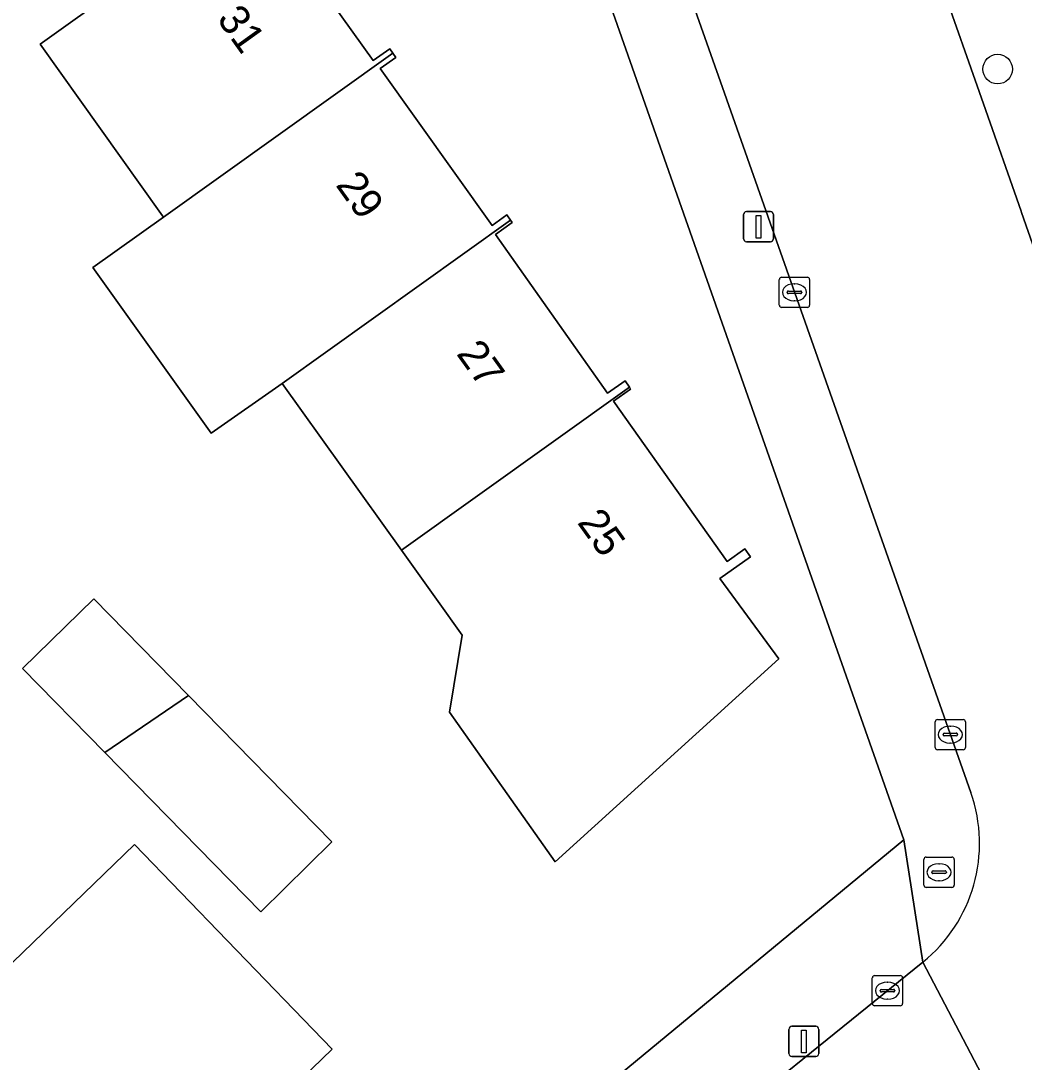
# Model space of a CAD drawing. Extents: x 160023 to 161302, y 384750 to 385707.
# Drawn here: x 160270.49 to 160303.7, y 385549.19 to 385583.65 of the extents above; entities that cross this region are included whole.
import ezdxf

# ---------------------------------------------------------------- set-up
doc = ezdxf.new("R2010")
doc.units = 0
for name, color, linetype in [('IMGEO_Boom', 7, 'Continuous'), ('IMGEO_Brandkraan', 7, 'Continuous'), ('IMGEO_Erf', 7, 'Continuous'), ('IMGEO_Kolk', 7, 'Continuous'), ('IMGEO_Lichtmast', 7, 'Continuous'), ('IMGEO_Pand', 7, 'Continuous'), ('IMGEO_Pand_nummerreeks', 7, 'Continuous'), ('IMGEO_Rijbaan_lokaal_gesloten', 7, 'Continuous'), ('IMGEO_Voetpad_open', 7, 'Continuous')]:
    doc.layers.add(name, color=color, linetype=linetype)

msp = doc.modelspace()

# ---------------------------------------------------------------- linework, layer by layer
at = {"layer": 'IMGEO_Boom'}
msp.add_circle((160302.82, 385582.055), 0.489, dxfattribs=at)
at = {"layer": 'IMGEO_Brandkraan'}
for p, q in [((160300.381, 385555.047), (160300.381, 385555.899)), ((160300.456, 385555.973), (160301.308, 385555.973)), ((160301.382, 385555.899), (160301.382, 385555.047)), ((160300.683, 385555.516), (160301.081, 385555.516)), ((160300.869, 385555.753), (160300.894, 385555.753)), ((160300.64, 385555.467), (160300.64, 385555.479)), ((160301.078, 385555.43), (160300.68, 385555.43)), ((160300.892, 385555.193), (160300.867, 385555.193)), ((160301.124, 385555.479), (160301.124, 385555.467)), ((160301.308, 385554.973), (160300.456, 385554.973))]:
    msp.add_line(p, q, dxfattribs=at)
for points in [[(160300.381, 385555.047), (160300.381, 385555.899)], [(160300.456, 385555.973), (160301.308, 385555.973)], [(160301.382, 385555.899), (160301.382, 385555.047)], [(160301.308, 385554.973), (160300.456, 385554.973)]]:
    msp.add_lwpolyline(points, dxfattribs=at)
for centre, radius, start, end in [((160300.458, 385555.897), 0.0765, 91.552, 178.448), ((160300.458, 385555.897), 0.0765, 91.552, 178.448), ((160301.306, 385555.897), 0.0765, 1.552, 88.448), ((160301.306, 385555.897), 0.0765, 1.552, 88.448), ((160300.68, 385555.476), 0.0403, 85.8775, 175.7526), ((160301.085, 385555.478), 0.0386, 1.7309, 96.639), ((160300.677, 385555.466), 0.0366, 178.938, 274.7102), ((160301.081, 385555.473), 0.043, 264.8664, 352.4533), ((160300.458, 385555.049), 0.0765, 181.552, 268.448), ((160300.458, 385555.049), 0.0765, 181.552, 268.448), ((160301.306, 385555.049), 0.0765, 271.552, 358.448), ((160301.306, 385555.049), 0.0765, 271.552, 358.448)]:
    msp.add_arc(centre, radius, start, end, dxfattribs=at)
for centre, major_axis, ratio, start_param, end_param in [((160300.868, 385555.473), (-0.387, 0.002), 0.722429, 4.712389, 7.853982), ((160300.893, 385555.473), (-0.39, 0.002), 0.717154, 1.570796, 4.712389)]:
    msp.add_ellipse(centre, major_axis=major_axis, ratio=ratio, start_param=start_param, end_param=end_param, dxfattribs=at)
at = {"layer": 'IMGEO_Erf'}
for points in [[(160275.744, 385535.924), (160286.897, 385545.956), (160288.548, 385547.32), (160299.715, 385556.545), (160286.196, 385594.989)], [(160278.37, 385587.629), (160282.154, 385582.335), (160282.699, 385582.725), (160282.799, 385582.585), (160282.9, 385582.443), (160282.384, 385582.074), (160286.093, 385576.884), (160286.575, 385577.229), (160286.7, 385577.051), (160286.755, 385576.974), (160286.196, 385576.576), (160289.908, 385571.327), (160290.493, 385571.741), (160290.633, 385571.526), (160290.671, 385571.467), (160290.106, 385571.061), (160293.871, 385565.757), (160294.451, 385566.176), (160294.638, 385565.916), (160293.624, 385565.199), (160295.581, 385562.536), (160288.17, 385555.818), (160284.678, 385560.771), (160285.091, 385563.324), (160284.242, 385564.512), (160283.086, 385566.13), (160279.143, 385571.646), (160276.793, 385570.004), (160272.874, 385575.487), (160275.212, 385577.159), (160275.126, 385577.279), (160271.123, 385582.879), (160278.716, 385588.306)]]:
    msp.add_lwpolyline(points, dxfattribs=at)
for points in [[(160276.035, 385561.322), (160280.782, 385556.476), (160278.427, 385554.168), (160273.269, 385559.434), (160270.547, 385562.214), (160272.902, 385564.521)], [(160257.438, 385540.145), (160265.844, 385548.268), (160274.25, 385556.391), (160277.318, 385553.217), (160280.792, 385549.621), (160277.48, 385546.42), (160278.266, 385545.607), (160276.387, 385543.792), (160275.589, 385544.618), (160272.374, 385541.511), (160269.123, 385538.37), (160269.889, 385537.578), (160268.041, 385535.793), (160267.268, 385536.594), (160263.959, 385533.397), (160260.777, 385530.322), (160261.565, 385529.506), (160259.687, 385527.691), (160258.877, 385528.529), (160255.531, 385525.296), (160252.057, 385528.892), (160249.032, 385532.022)]]:
    msp.add_lwpolyline(points, close=True, dxfattribs=at)
at = {"layer": 'IMGEO_Kolk'}
for p, q in [((160295.669, 385575.167), (160296.521, 385575.167)), ((160295.594, 385574.241), (160295.594, 385575.093)), ((160296.082, 385574.947), (160296.107, 385574.947)), ((160296.595, 385575.093), (160296.595, 385574.241)), ((160295.853, 385574.661), (160295.853, 385574.673)), ((160296.291, 385574.624), (160295.893, 385574.624)), ((160295.896, 385574.71), (160296.294, 385574.71)), ((160296.337, 385574.673), (160296.337, 385574.661)), ((160296.521, 385574.167), (160295.669, 385574.167)), ((160296.105, 385574.387), (160296.08, 385574.387)), ((160300.753, 385559.603), (160300.753, 385560.455)), ((160300.828, 385560.529), (160301.68, 385560.529)), ((160301.754, 385560.455), (160301.754, 385559.603)), ((160301.012, 385560.023), (160301.012, 385560.035)), ((160301.45, 385559.986), (160301.052, 385559.986)), ((160301.055, 385560.072), (160301.453, 385560.072)), ((160301.241, 385560.309), (160301.266, 385560.309)), ((160301.496, 385560.035), (160301.496, 385560.023)), ((160301.264, 385559.749), (160301.239, 385559.749)), ((160301.68, 385559.529), (160300.828, 385559.529)), ((160298.747, 385552.053), (160299.599, 385552.053)), ((160298.672, 385551.127), (160298.672, 385551.979)), ((160299.16, 385551.833), (160299.185, 385551.833)), ((160299.673, 385551.979), (160299.673, 385551.127)), ((160298.931, 385551.547), (160298.931, 385551.559)), ((160299.369, 385551.51), (160298.971, 385551.51)), ((160298.974, 385551.596), (160299.372, 385551.596)), ((160299.415, 385551.559), (160299.415, 385551.547)), ((160299.599, 385551.053), (160298.747, 385551.053)), ((160299.183, 385551.273), (160299.158, 385551.273))]:
    msp.add_line(p, q, dxfattribs=at)
for points in [[(160295.669, 385575.167), (160296.521, 385575.167)], [(160295.594, 385574.241), (160295.594, 385575.093)], [(160296.595, 385575.093), (160296.595, 385574.241)], [(160296.521, 385574.167), (160295.669, 385574.167)], [(160300.753, 385559.603), (160300.753, 385560.455)], [(160300.828, 385560.529), (160301.68, 385560.529)], [(160301.754, 385560.455), (160301.754, 385559.603)], [(160301.68, 385559.529), (160300.828, 385559.529)], [(160298.747, 385552.053), (160299.599, 385552.053)], [(160298.672, 385551.127), (160298.672, 385551.979)], [(160299.673, 385551.979), (160299.673, 385551.127)], [(160299.599, 385551.053), (160298.747, 385551.053)]]:
    msp.add_lwpolyline(points, dxfattribs=at)
for centre, radius, start, end in [((160295.671, 385575.091), 0.0765, 91.552, 178.448), ((160295.671, 385575.091), 0.0765, 91.552, 178.448), ((160296.519, 385575.091), 0.0765, 1.552, 88.448), ((160296.519, 385575.091), 0.0765, 1.552, 88.448), ((160295.893, 385574.67), 0.0403, 85.8775, 175.7526), ((160295.89, 385574.66), 0.0366, 178.938, 274.7102), ((160296.294, 385574.667), 0.043, 264.8664, 352.4533), ((160296.298, 385574.672), 0.0386, 1.7309, 96.639), ((160295.671, 385574.243), 0.0765, 181.552, 268.448), ((160295.671, 385574.243), 0.0765, 181.552, 268.448), ((160296.519, 385574.243), 0.0765, 271.552, 358.448), ((160296.519, 385574.243), 0.0765, 271.552, 358.448), ((160300.83, 385560.453), 0.0765, 91.552, 178.448), ((160300.83, 385560.453), 0.0765, 91.552, 178.448), ((160301.678, 385560.453), 0.0765, 1.552, 88.448), ((160301.678, 385560.453), 0.0765, 1.552, 88.448), ((160301.052, 385560.032), 0.0403, 85.8775, 175.7526), ((160301.049, 385560.022), 0.0366, 178.938, 274.7102), ((160301.453, 385560.029), 0.043, 264.8664, 352.4533), ((160301.457, 385560.034), 0.0386, 1.7309, 96.639), ((160300.83, 385559.605), 0.0765, 181.552, 268.448), ((160300.83, 385559.605), 0.0765, 181.552, 268.448), ((160301.678, 385559.605), 0.0765, 271.552, 358.448), ((160301.678, 385559.605), 0.0765, 271.552, 358.448), ((160298.749, 385551.977), 0.0765, 91.552, 178.448), ((160298.749, 385551.977), 0.0765, 91.552, 178.448), ((160299.597, 385551.977), 0.0765, 1.552, 88.448), ((160299.597, 385551.977), 0.0765, 1.552, 88.448), ((160298.971, 385551.556), 0.0403, 85.8775, 175.7526), ((160298.968, 385551.546), 0.0366, 178.938, 274.7102), ((160299.372, 385551.553), 0.043, 264.8664, 352.4533), ((160299.376, 385551.558), 0.0386, 1.7309, 96.639), ((160298.749, 385551.129), 0.0765, 181.552, 268.448), ((160298.749, 385551.129), 0.0765, 181.552, 268.448), ((160299.597, 385551.129), 0.0765, 271.552, 358.448), ((160299.597, 385551.129), 0.0765, 271.552, 358.448)]:
    msp.add_arc(centre, radius, start, end, dxfattribs=at)
for centre, major_axis, ratio, start_param, end_param in [((160296.081, 385574.667), (-0.387, 0.002), 0.722429, 4.712389, 7.853982), ((160296.106, 385574.667), (-0.39, 0.002), 0.717154, 1.570796, 4.712389), ((160301.24, 385560.029), (-0.387, 0.002), 0.722429, 4.712389, 7.853982), ((160301.265, 385560.029), (-0.39, 0.002), 0.717154, 1.570796, 4.712389), ((160299.159, 385551.553), (-0.387, 0.002), 0.722429, 4.712389, 7.853982), ((160299.184, 385551.553), (-0.39, 0.002), 0.717154, 1.570796, 4.712389)]:
    msp.add_ellipse(centre, major_axis=major_axis, ratio=ratio, start_param=start_param, end_param=end_param, dxfattribs=at)
at = {"layer": 'IMGEO_Lichtmast'}
for p, q in [((160294.407, 385576.438), (160294.407, 385577.238)), ((160294.407, 385577.238), (160294.407, 385576.438)), ((160294.507, 385577.338), (160295.297, 385577.338)), ((160295.297, 385577.338), (160294.507, 385577.338)), ((160295.397, 385577.238), (160295.397, 385576.438)), ((160295.397, 385576.438), (160295.397, 385577.238)), ((160295.297, 385576.338), (160294.507, 385576.338)), ((160294.507, 385576.338), (160295.297, 385576.338)), ((160296.011, 385550.374), (160296.801, 385550.374)), ((160296.801, 385550.374), (160296.011, 385550.374)), ((160295.911, 385549.474), (160295.911, 385550.274)), ((160295.911, 385550.274), (160295.911, 385549.474)), ((160296.901, 385550.274), (160296.901, 385549.474)), ((160296.901, 385549.474), (160296.901, 385550.274)), ((160296.801, 385549.374), (160296.011, 385549.374)), ((160296.011, 385549.374), (160296.801, 385549.374))]:
    msp.add_line(p, q, dxfattribs=at)
for points in [[(160294.827, 385577.213), (160294.977, 385577.213), (160294.977, 385576.463), (160294.827, 385576.463), (160294.827, 385577.213)], [(160296.331, 385550.249), (160296.481, 385550.249), (160296.481, 385549.499), (160296.331, 385549.499), (160296.331, 385550.249)]]:
    msp.add_lwpolyline(points, dxfattribs=at)
for centre, start, end in [((160294.507, 385577.238), 90, 180), ((160294.507, 385577.238), 90, 180), ((160295.297, 385577.238), 0, 90), ((160295.297, 385577.238), 360, 90), ((160294.507, 385576.438), 180, 270), ((160294.507, 385576.438), 180, 270), ((160295.297, 385576.438), 270, 0), ((160295.297, 385576.438), 270, 0), ((160296.011, 385550.274), 90, 180), ((160296.011, 385550.274), 90, 180), ((160296.801, 385550.274), 0, 90), ((160296.801, 385550.274), 360, 90), ((160296.011, 385549.474), 180, 270), ((160296.011, 385549.474), 180, 270), ((160296.801, 385549.474), 270, 0), ((160296.801, 385549.474), 270, 0)]:
    msp.add_arc(centre, 0.1, start, end, dxfattribs=at)
at = {"layer": 'IMGEO_Pand'}
for points in [[(160282.799, 385582.585), (160282.699, 385582.725), (160282.154, 385582.335), (160278.37, 385587.629), (160278.919, 385588.022), (160278.716, 385588.306), (160271.123, 385582.879), (160275.126, 385577.279), (160275.212, 385577.159)], [(160286.7, 385577.051), (160286.575, 385577.229), (160286.093, 385576.884), (160282.384, 385582.074), (160282.9, 385582.443), (160282.799, 385582.585), (160275.212, 385577.159), (160272.874, 385575.487), (160276.793, 385570.004), (160279.143, 385571.646)], [(160286.7, 385577.051), (160279.143, 385571.646), (160283.086, 385566.13), (160290.633, 385571.526), (160290.493, 385571.741), (160289.908, 385571.327), (160286.196, 385576.576), (160286.755, 385576.974)], [(160294.638, 385565.916), (160294.451, 385566.176), (160293.871, 385565.757), (160290.106, 385571.061), (160290.671, 385571.467), (160290.633, 385571.526), (160283.086, 385566.13), (160284.242, 385564.512), (160285.091, 385563.324), (160284.678, 385560.771), (160288.17, 385555.818), (160295.581, 385562.536), (160293.624, 385565.199)], [(160276.035, 385561.322), (160272.902, 385564.521), (160270.547, 385562.214), (160273.269, 385559.434)], [(160273.269, 385559.434), (160278.427, 385554.168), (160280.782, 385556.476), (160276.035, 385561.322)], [(160275.589, 385544.618), (160276.387, 385543.792), (160278.266, 385545.607), (160277.48, 385546.42), (160280.792, 385549.621), (160277.318, 385553.217), (160274.25, 385556.391), (160265.844, 385548.268), (160272.374, 385541.511)]]:
    msp.add_lwpolyline(points, close=True, dxfattribs=at)
at = {"layer": 'IMGEO_Rijbaan_lokaal_gesloten'}
for points in [[(160275.551, 385633.171), (160278.472, 385624.846), (160279.665, 385621.449), (160280.991, 385617.669), (160286.928, 385600.688), (160287.717, 385598.431), (160288.618, 385595.877), (160293.709, 385581.441), (160301.933, 385558.109)], [(160306.28, 385569.701), (160304.572, 385574.575), (160303.615, 385577.308), (160303.598, 385577.356), (160302.353, 385580.907), (160300.911, 385585.024), (160299.093, 385590.163), (160297.835, 385593.72), (160297.547, 385594.535), (160296.292, 385598.082), (160294.52, 385603.092), (160292.407, 385609.129)], [(160300.344, 385552.499), (160304.092, 385545.334), (160313.645, 385552.829)], [(160304.092, 385545.334), (160300.344, 385552.499), (160291.885, 385545.659), (160288.7, 385542.916), (160285.809, 385540.411), (160279.303, 385534.434), (160275.83, 385531.18), (160271.879, 385527.296), (160268.358, 385523.682), (160265.394, 385520.689), (160260.496, 385515.395), (160257.374, 385512.002), (160253.982, 385508.078), (160251.855, 385505.703), (160257.909, 385500.281), (160259.512, 385502.208), (160260.438, 385503.282)]]:
    msp.add_lwpolyline(points, dxfattribs=at)
msp.add_arc((160297.166, 385556.429), 5.055, 308.9617, 19.4093, dxfattribs=at)
at = {"layer": 'IMGEO_Voetpad_open'}
for points in [[(160300.911, 385585.024), (160302.353, 385580.907), (160303.598, 385577.356), (160303.615, 385577.308), (160304.572, 385574.575), (160307.185, 385576.536), (160320.914, 385558.473), (160318.662, 385556.801), (160319.42, 385555.808), (160321.646, 385557.504), (160327.351, 385550.052), (160328.799, 385551.135), (160308.072, 385578.388), (160305.037, 385582.381), (160278.003, 385659.494)], [(160293.709, 385581.441), (160288.618, 385595.877), (160286.196, 385594.989), (160299.715, 385556.545), (160300.344, 385552.499)], [(160301.933, 385558.109), (160293.709, 385581.441)], [(160279.303, 385534.434), (160285.809, 385540.411), (160288.7, 385542.916), (160291.885, 385545.659), (160300.344, 385552.499), (160299.715, 385556.545), (160288.548, 385547.32), (160286.897, 385545.956), (160275.744, 385535.924)]]:
    msp.add_lwpolyline(points, dxfattribs=at)
msp.add_arc((160297.166, 385556.429), 5.055, 308.9617, 19.4093, dxfattribs=at)

# ---------------------------------------------------------------- texts
at = {"layer": 'IMGEO_Pand_nummerreeks'}
for s, p in [('31', (160276.955, 385583.71)), ('29', (160280.887, 385578.217)), ('27', (160284.884, 385572.632)), ('25', (160288.882, 385567.047))]:
    msp.add_text(s, height=1, rotation=305.5919, dxfattribs=at).set_placement(p)

doc.saveas('drawing.dxf')
